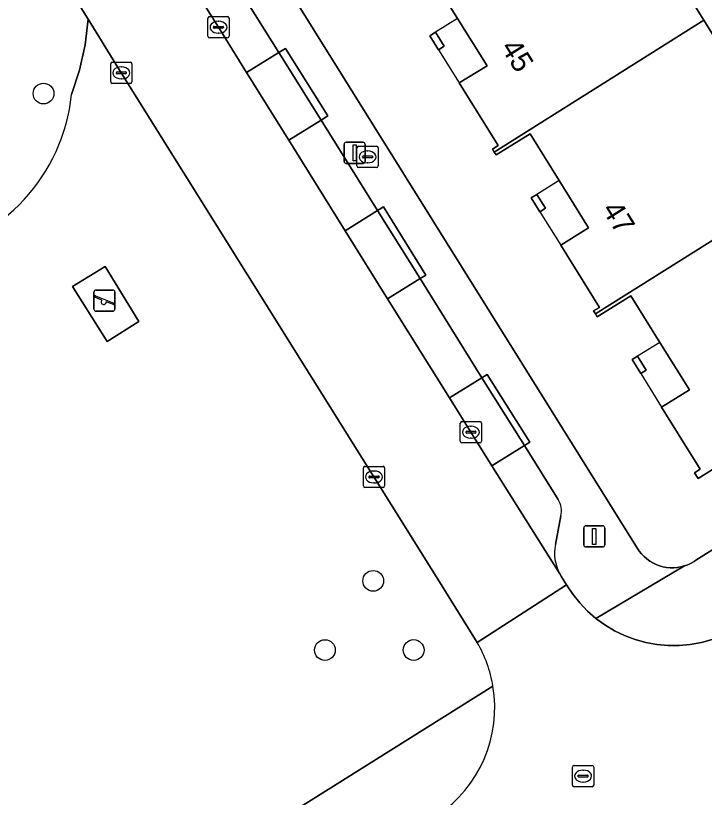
# Model space of a CAD drawing. Extents: x 158835 to 160077, y 386387 to 387778.
# Drawn here: x 159192.87 to 159225.35, y 386989.47 to 387026.31 of the extents above; entities that cross this region are included whole.
import ezdxf

# ---------------------------------------------------------------- set-up
doc = ezdxf.new("R2010")
doc.units = 0
for name, color, linetype in [('IMGEO_Boom', 7, 'Continuous'), ('IMGEO_Brandkraan', 7, 'Continuous'), ('IMGEO_Erf', 7, 'Continuous'), ('IMGEO_Groenvoorziening', 7, 'Continuous'), ('IMGEO_Kolk', 7, 'Continuous'), ('IMGEO_Lichtmast', 7, 'Continuous'), ('IMGEO_Pand', 7, 'Continuous'), ('IMGEO_Pand_nummerreeks', 7, 'Continuous'), ('IMGEO_Pand_overbouw', 7, 'Continuous'), ('IMGEO_Parkeervlak_open', 7, 'Continuous'), ('IMGEO_Rijbaan_lokaal_open', 7, 'Continuous'), ('IMGEO_Rioolput', 7, 'Continuous'), ('IMGEO_Speelvoorziening', 7, 'Continuous'), ('IMGEO_Voetpad_halfverhard', 7, 'Continuous'), ('IMGEO_Voetpad_open', 7, 'Continuous')]:
    doc.layers.add(name, color=color, linetype=linetype)

msp = doc.modelspace()

# ---------------------------------------------------------------- linework, layer by layer
at = {"layer": 'IMGEO_Boom'}
for centre in [(159194.185, 387022.635), (159209.729, 386999.671), (159207.454, 386996.409), (159211.637, 386996.411)]:
    msp.add_circle(centre, 0.489, dxfattribs=at)
at = {"layer": 'IMGEO_Brandkraan'}
for p, q in [((159208.964, 387019.224), (159208.964, 387020.076)), ((159209.039, 387020.15), (159209.891, 387020.15)), ((159209.452, 387019.93), (159209.477, 387019.93)), ((159209.965, 387020.076), (159209.965, 387019.224)), ((159209.223, 387019.644), (159209.223, 387019.656)), ((159209.661, 387019.607), (159209.263, 387019.607)), ((159209.266, 387019.693), (159209.664, 387019.693)), ((159209.707, 387019.656), (159209.707, 387019.644)), ((159209.891, 387019.15), (159209.039, 387019.15)), ((159209.475, 387019.37), (159209.45, 387019.37))]:
    msp.add_line(p, q, dxfattribs=at)
for points in [[(159208.964, 387019.224), (159208.964, 387020.076)], [(159209.039, 387020.15), (159209.891, 387020.15)], [(159209.965, 387020.076), (159209.965, 387019.224)], [(159209.891, 387019.15), (159209.039, 387019.15)]]:
    msp.add_lwpolyline(points, dxfattribs=at)
for centre, radius, start, end in [((159209.041, 387020.074), 0.0765, 91.552, 178.448), ((159209.041, 387020.074), 0.0765, 91.552, 178.448), ((159209.889, 387020.074), 0.0765, 1.552, 88.448), ((159209.889, 387020.074), 0.0765, 1.552, 88.448), ((159209.263, 387019.653), 0.0403, 85.8775, 175.7526), ((159209.26, 387019.643), 0.0366, 178.938, 274.7102), ((159209.664, 387019.65), 0.043, 264.8664, 352.4533), ((159209.668, 387019.655), 0.0386, 1.7309, 96.639), ((159209.041, 387019.226), 0.0765, 181.552, 268.448), ((159209.041, 387019.226), 0.0765, 181.552, 268.448), ((159209.889, 387019.226), 0.0765, 271.552, 358.448), ((159209.889, 387019.226), 0.0765, 271.552, 358.448)]:
    msp.add_arc(centre, radius, start, end, dxfattribs=at)
for centre, major_axis, ratio, start_param, end_param in [((159209.451, 387019.65), (-0.387, 0.002), 0.722429, 4.712389, 7.853982), ((159209.476, 387019.65), (-0.39, 0.002), 0.717154, 1.570796, 4.712389)]:
    msp.add_ellipse(centre, major_axis=major_axis, ratio=ratio, start_param=start_param, end_param=end_param, dxfattribs=at)
at = {"layer": 'IMGEO_Erf'}
for points in [[(159158.165, 387103.724), (159222.278, 387001.075), (159222.384, 387000.941), (159222.501, 387000.817), (159222.63, 387000.704), (159222.767, 387000.603), (159222.913, 387000.515), (159223.067, 387000.44), (159223.226, 387000.38), (159223.391, 387000.333), (159223.558, 387000.302), (159223.728, 387000.285), (159223.899, 387000.284), (159224.069, 387000.298), (159224.237, 387000.328), (159224.402, 387000.372), (159224.563, 387000.43), (159224.717, 387000.503), (159224.864, 387000.59), (159224.937, 387000.639), (159235.813, 387007.426)], [(159220.557, 387033.707), (159225.323, 387026.087), (159226.79, 387023.741)], [(159230.488, 387007.903), (159225.046, 387004.495), (159224.877, 387004.766), (159225.149, 387004.935), (159223.332, 387007.856), (159224.638, 387008.668), (159223.243, 387010.909), (159221.877, 387013.104), (159220.292, 387012.118), (159220.208, 387012.254), (159220.123, 387012.39), (159220.394, 387012.558), (159218.572, 387015.487), (159219.886, 387016.305), (159218.497, 387018.538), (159217.126, 387020.742), (159215.524, 387019.745), (159215.44, 387019.88), (159215.355, 387020.017), (159215.626, 387020.186), (159213.79, 387023.133), (159215.097, 387023.948), (159213.712, 387026.172), (159212.342, 387028.371)]]:
    msp.add_lwpolyline(points, dxfattribs=at)
for points in [[(159213.075, 387024.867), (159212.812, 387024.703), (159212.405, 387025.357), (159212.668, 387025.521)], [(159217.853, 387017.23), (159217.59, 387017.066), (159217.183, 387017.72), (159217.446, 387017.884)], [(159222.607, 387009.607), (159222.344, 387009.443), (159221.937, 387010.097), (159222.2, 387010.261)]]:
    msp.add_lwpolyline(points, close=True, dxfattribs=at)
at = {"layer": 'IMGEO_Groenvoorziening'}
for points in [[(159195.504, 387022.588), (159195.882, 387023.745), (159196.144, 387024.932), (159196.288, 387026.14), (159194.224, 387029.442)], [(159209.765, 387004.567), (159197.851, 387023.611), (159196.288, 387026.14), (159196.144, 387024.932), (159195.882, 387023.745), (159195.504, 387022.588)], [(159188.5, 387015.039), (159186.664, 387014.954), (159186.637, 387014.948), (159183.711, 387004.977), (159186.276, 387002.514), (159185.499, 387000), (159185.417, 386999.733), (159185.119, 386998.764), (159184.685, 386997.031), (159184.369, 386995.273), (159184.17, 386993.498), (159184.092, 386991.713), (159184.133, 386989.927), (159184.295, 386988.147), (159184.575, 386986.383), (159184.968, 386984.664), (159188.722, 386978.002), (159215.379, 386994.706)], [(159214.636, 386996.763), (159212.616, 387000), (159209.765, 387004.567)]]:
    msp.add_lwpolyline(points, dxfattribs=at)
msp.add_lwpolyline([(159197.182, 387010.956), (159195.559, 387013.549), (159197.092, 387014.478), (159198.677, 387011.899)], close=True, dxfattribs=at)
for centre, radius, start, end in [((159202.972, 387018.745), 13.819, 129.2772, 155.5065), ((159186.993, 387023.461), 8.556, 280.1471, 354.1423), ((159186.993, 387023.461), 8.556, 280.1471, 354.1423), ((159209.282, 386993.666), 6.185, 9.6763, 30.0437)]:
    msp.add_arc(centre, radius, start, end, dxfattribs=at)
at = {"layer": 'IMGEO_Kolk'}
for p, q in [((159201.935, 387025.334), (159201.935, 387026.186)), ((159202.01, 387026.26), (159202.862, 387026.26)), ((159202.936, 387026.186), (159202.936, 387025.334)), ((159202.194, 387025.754), (159202.194, 387025.766)), ((159202.237, 387025.803), (159202.635, 387025.803)), ((159202.423, 387026.04), (159202.448, 387026.04)), ((159202.678, 387025.766), (159202.678, 387025.754)), ((159202.632, 387025.717), (159202.234, 387025.717)), ((159202.446, 387025.48), (159202.421, 387025.48)), ((159202.862, 387025.26), (159202.01, 387025.26)), ((159197.353, 387023.185), (159197.353, 387024.037)), ((159197.428, 387024.111), (159198.28, 387024.111)), ((159198.354, 387024.037), (159198.354, 387023.185)), ((159197.612, 387023.605), (159197.612, 387023.617)), ((159198.05, 387023.568), (159197.652, 387023.568)), ((159197.655, 387023.654), (159198.053, 387023.654)), ((159197.841, 387023.891), (159197.866, 387023.891)), ((159198.096, 387023.617), (159198.096, 387023.605)), ((159197.864, 387023.331), (159197.839, 387023.331)), ((159198.28, 387023.111), (159197.428, 387023.111)), ((159213.837, 387006.25), (159213.837, 387007.102)), ((159213.912, 387007.176), (159214.764, 387007.176)), ((159214.838, 387007.102), (159214.838, 387006.25)), ((159214.096, 387006.67), (159214.096, 387006.682)), ((159214.534, 387006.633), (159214.136, 387006.633)), ((159214.139, 387006.719), (159214.537, 387006.719)), ((159214.325, 387006.956), (159214.35, 387006.956)), ((159214.58, 387006.682), (159214.58, 387006.67)), ((159214.348, 387006.396), (159214.323, 387006.396)), ((159214.764, 387006.176), (159213.912, 387006.176)), ((159209.267, 387004.141), (159209.267, 387004.993)), ((159209.342, 387005.067), (159210.194, 387005.067)), ((159209.755, 387004.847), (159209.78, 387004.847)), ((159210.268, 387004.993), (159210.268, 387004.141)), ((159209.526, 387004.561), (159209.526, 387004.573)), ((159209.964, 387004.524), (159209.566, 387004.524)), ((159209.569, 387004.61), (159209.967, 387004.61)), ((159210.01, 387004.573), (159210.01, 387004.561)), ((159210.194, 387004.067), (159209.342, 387004.067)), ((159209.778, 387004.287), (159209.753, 387004.287))]:
    msp.add_line(p, q, dxfattribs=at)
for points in [[(159201.935, 387025.334), (159201.935, 387026.186)], [(159202.01, 387026.26), (159202.862, 387026.26)], [(159202.936, 387026.186), (159202.936, 387025.334)], [(159202.862, 387025.26), (159202.01, 387025.26)], [(159197.353, 387023.185), (159197.353, 387024.037)], [(159197.428, 387024.111), (159198.28, 387024.111)], [(159198.354, 387024.037), (159198.354, 387023.185)], [(159198.28, 387023.111), (159197.428, 387023.111)], [(159213.837, 387006.25), (159213.837, 387007.102)], [(159213.912, 387007.176), (159214.764, 387007.176)], [(159214.838, 387007.102), (159214.838, 387006.25)], [(159214.764, 387006.176), (159213.912, 387006.176)], [(159209.267, 387004.141), (159209.267, 387004.993)], [(159209.342, 387005.067), (159210.194, 387005.067)], [(159210.268, 387004.993), (159210.268, 387004.141)], [(159210.194, 387004.067), (159209.342, 387004.067)]]:
    msp.add_lwpolyline(points, dxfattribs=at)
for centre, radius, start, end in [((159202.012, 387026.184), 0.0765, 91.552, 178.448), ((159202.012, 387026.184), 0.0765, 91.552, 178.448), ((159202.86, 387026.184), 0.0765, 1.552, 88.448), ((159202.86, 387026.184), 0.0765, 1.552, 88.448), ((159202.234, 387025.763), 0.0403, 85.8775, 175.7526), ((159202.639, 387025.765), 0.0386, 1.7309, 96.639), ((159202.231, 387025.753), 0.0366, 178.938, 274.7102), ((159202.635, 387025.76), 0.043, 264.8664, 352.4533), ((159202.012, 387025.336), 0.0765, 181.552, 268.448), ((159202.012, 387025.336), 0.0765, 181.552, 268.448), ((159202.86, 387025.336), 0.0765, 271.552, 358.448), ((159202.86, 387025.336), 0.0765, 271.552, 358.448), ((159197.43, 387024.035), 0.0765, 91.552, 178.448), ((159197.43, 387024.035), 0.0765, 91.552, 178.448), ((159198.278, 387024.035), 0.0765, 1.552, 88.448), ((159198.278, 387024.035), 0.0765, 1.552, 88.448), ((159197.652, 387023.614), 0.0403, 85.8775, 175.7526), ((159197.649, 387023.604), 0.0366, 178.938, 274.7102), ((159198.053, 387023.611), 0.043, 264.8664, 352.4533), ((159198.057, 387023.616), 0.0386, 1.7309, 96.639), ((159197.43, 387023.187), 0.0765, 181.552, 268.448), ((159197.43, 387023.187), 0.0765, 181.552, 268.448), ((159198.278, 387023.187), 0.0765, 271.552, 358.448), ((159198.278, 387023.187), 0.0765, 271.552, 358.448), ((159213.914, 387007.1), 0.0765, 91.552, 178.448), ((159213.914, 387007.1), 0.0765, 91.552, 178.448), ((159214.762, 387007.1), 0.0765, 1.552, 88.448), ((159214.762, 387007.1), 0.0765, 1.552, 88.448), ((159214.136, 387006.679), 0.0403, 85.8775, 175.7526), ((159214.133, 387006.669), 0.0366, 178.938, 274.7102), ((159214.537, 387006.676), 0.043, 264.8664, 352.4533), ((159214.541, 387006.681), 0.0386, 1.7309, 96.639), ((159213.914, 387006.252), 0.0765, 181.552, 268.448), ((159213.914, 387006.252), 0.0765, 181.552, 268.448), ((159214.762, 387006.252), 0.0765, 271.552, 358.448), ((159214.762, 387006.252), 0.0765, 271.552, 358.448), ((159209.344, 387004.991), 0.0765, 91.552, 178.448), ((159209.344, 387004.991), 0.0765, 91.552, 178.448), ((159210.192, 387004.991), 0.0765, 1.552, 88.448), ((159210.192, 387004.991), 0.0765, 1.552, 88.448), ((159209.566, 387004.57), 0.0403, 85.8775, 175.7526), ((159209.563, 387004.56), 0.0366, 178.938, 274.7102), ((159209.967, 387004.567), 0.043, 264.8664, 352.4533), ((159209.971, 387004.572), 0.0386, 1.7309, 96.639), ((159209.344, 387004.143), 0.0765, 181.552, 268.448), ((159209.344, 387004.143), 0.0765, 181.552, 268.448), ((159210.192, 387004.143), 0.0765, 271.552, 358.448), ((159210.192, 387004.143), 0.0765, 271.552, 358.448)]:
    msp.add_arc(centre, radius, start, end, dxfattribs=at)
for centre, major_axis, ratio, start_param, end_param in [((159202.422, 387025.76), (-0.387, 0.002), 0.722429, 4.712389, 7.853982), ((159202.447, 387025.76), (-0.39, 0.002), 0.717154, 1.570796, 4.712389), ((159197.84, 387023.611), (-0.387, 0.002), 0.722429, 4.712389, 7.853982), ((159197.865, 387023.611), (-0.39, 0.002), 0.717154, 1.570796, 4.712389), ((159214.324, 387006.676), (-0.387, 0.002), 0.722429, 4.712389, 7.853982), ((159214.349, 387006.676), (-0.39, 0.002), 0.717154, 1.570796, 4.712389), ((159209.754, 387004.567), (-0.387, 0.002), 0.722429, 4.712389, 7.853982), ((159209.779, 387004.567), (-0.39, 0.002), 0.717154, 1.570796, 4.712389)]:
    msp.add_ellipse(centre, major_axis=major_axis, ratio=ratio, start_param=start_param, end_param=end_param, dxfattribs=at)
at = {"layer": 'IMGEO_Lichtmast'}
for p, q in [((159208.361, 387019.441), (159208.361, 387020.241)), ((159208.361, 387020.241), (159208.361, 387019.441)), ((159208.461, 387020.341), (159209.251, 387020.341)), ((159209.251, 387020.341), (159208.461, 387020.341)), ((159209.351, 387020.241), (159209.351, 387019.441)), ((159209.351, 387019.441), (159209.351, 387020.241)), ((159209.251, 387019.341), (159208.461, 387019.341)), ((159208.461, 387019.341), (159209.251, 387019.341)), ((159219.757, 387002.266), (159220.547, 387002.266)), ((159220.547, 387002.266), (159219.757, 387002.266)), ((159219.657, 387001.366), (159219.657, 387002.166)), ((159219.657, 387002.166), (159219.657, 387001.366)), ((159220.647, 387002.166), (159220.647, 387001.366)), ((159220.647, 387001.366), (159220.647, 387002.166)), ((159220.547, 387001.266), (159219.757, 387001.266)), ((159219.757, 387001.266), (159220.547, 387001.266))]:
    msp.add_line(p, q, dxfattribs=at)
for points in [[(159208.781, 387020.216), (159208.931, 387020.216), (159208.931, 387019.466), (159208.781, 387019.466), (159208.781, 387020.216)], [(159220.077, 387002.141), (159220.227, 387002.141), (159220.227, 387001.391), (159220.077, 387001.391), (159220.077, 387002.141)]]:
    msp.add_lwpolyline(points, dxfattribs=at)
for centre, start, end in [((159208.461, 387020.241), 90, 180), ((159208.461, 387020.241), 90, 180), ((159209.251, 387020.241), 0, 90), ((159209.251, 387020.241), 360, 90), ((159208.461, 387019.441), 180, 270), ((159208.461, 387019.441), 180, 270), ((159209.251, 387019.441), 270, 0), ((159209.251, 387019.441), 270, 0), ((159219.757, 387002.166), 90, 180), ((159219.757, 387002.166), 90, 180), ((159220.547, 387002.166), 0, 90), ((159220.547, 387002.166), 360, 90), ((159219.757, 387001.366), 180, 270), ((159219.757, 387001.366), 180, 270), ((159220.547, 387001.366), 270, 0), ((159220.547, 387001.366), 270, 0)]:
    msp.add_arc(centre, 0.1, start, end, dxfattribs=at)
at = {"layer": 'IMGEO_Pand'}
for points in [[(159220.557, 387033.707), (159210.678, 387027.523), (159210.763, 387027.387), (159212.342, 387028.371), (159213.712, 387026.172), (159215.097, 387023.948), (159213.79, 387023.133), (159215.626, 387020.186), (159215.355, 387020.017), (159215.44, 387019.88), (159225.323, 387026.087)], [(159232.519, 387020.144), (159229.331, 387025.309), (159226.79, 387023.741), (159225.323, 387026.087), (159215.44, 387019.88), (159215.524, 387019.745), (159217.126, 387020.742), (159218.497, 387018.538), (159219.886, 387016.305), (159218.572, 387015.487), (159220.394, 387012.558), (159220.123, 387012.39), (159220.208, 387012.254), (159230.094, 387018.458), (159230.009, 387018.594)], [(159212.668, 387025.521), (159212.405, 387025.357), (159212.812, 387024.703), (159213.075, 387024.867)], [(159233.628, 387012.807), (159230.094, 387018.458), (159220.208, 387012.254), (159220.292, 387012.118), (159221.877, 387013.104), (159223.243, 387010.909), (159224.638, 387008.668), (159223.332, 387007.856), (159225.149, 387004.935), (159224.877, 387004.766), (159225.046, 387004.495), (159230.488, 387007.903), (159231.651, 387006.046), (159231.32, 387005.839), (159231.49, 387005.568), (159236.279, 387008.567)], [(159217.446, 387017.884), (159217.183, 387017.72), (159217.59, 387017.066), (159217.853, 387017.23)], [(159222.2, 387010.261), (159221.937, 387010.097), (159222.344, 387009.443), (159222.607, 387009.607)]]:
    msp.add_lwpolyline(points, close=True, dxfattribs=at)
at = {"layer": 'IMGEO_Pand_overbouw'}
for points in [[(159213.79, 387023.133), (159215.097, 387023.948), (159213.712, 387026.172), (159212.668, 387025.521), (159212.405, 387025.357), (159212.812, 387024.703)], [(159218.572, 387015.487), (159219.886, 387016.305), (159218.497, 387018.538), (159217.446, 387017.884), (159217.183, 387017.72), (159217.59, 387017.066)], [(159223.332, 387007.856), (159224.638, 387008.668), (159223.243, 387010.909), (159222.2, 387010.261), (159221.937, 387010.097), (159222.344, 387009.443)]]:
    msp.add_lwpolyline(points, close=True, dxfattribs=at)
at = {"layer": 'IMGEO_Parkeervlak_open'}
for points in [[(159202.626, 387028.817), (159201.255, 387027.96), (159201.111, 387027.871), (159202.431, 387025.759), (159203.762, 387023.624), (159205.281, 387024.571)], [(159207.276, 387021.382), (159205.753, 387020.432), (159208.411, 387016.17), (159209.939, 387017.123)], [(159211.941, 387013.916), (159210.412, 387012.962), (159213.326, 387008.29), (159214.856, 387009.244)]]:
    msp.add_lwpolyline(points, close=True, dxfattribs=at)
for points in [[(159216.857, 387006.048), (159215.329, 387005.089), (159218.523, 387000)], [(159218.453, 387003.498), (159216.857, 387006.048)], [(159218.323, 387001.376), (159218.58, 387002.731)]]:
    msp.add_lwpolyline(points, dxfattribs=at)
for centre, radius, start, end in [((159217.632, 387002.968), 0.977, 345.963, 32.8405), ((159220.336, 387000.966), 2.055, 168.4923, 208.0476)]:
    msp.add_arc(centre, radius, start, end, dxfattribs=at)
at = {"layer": 'IMGEO_Rijbaan_lokaal_open'}
for points in [[(159192.849, 387031.651), (159194.224, 387029.442), (159196.288, 387026.14), (159197.851, 387023.611), (159209.765, 387004.567), (159212.616, 387000), (159214.636, 386996.763), (159218.846, 386999.479), (159218.605, 386999.859), (159218.523, 387000), (159215.329, 387005.089), (159214.333, 387006.675), (159213.326, 387008.29), (159210.412, 387012.962), (159208.411, 387016.17), (159205.753, 387020.432), (159203.762, 387023.624), (159202.431, 387025.759), (159201.111, 387027.871), (159199.054, 387031.161), (159196.191, 387035.742), (159194.161, 387038.99), (159191.54, 387043.182)], [(159229.48, 386993.176), (159226.891, 386997.431), (159226.682, 386997.314), (159226.206, 386997.086), (159225.712, 386996.902), (159225.203, 386996.763), (159224.684, 386996.67), (159224.158, 386996.623), (159223.631, 386996.624), (159223.106, 386996.672), (159222.587, 386996.766), (159222.079, 386996.907), (159221.585, 386997.092), (159221.11, 386997.321), (159220.657, 386997.591), (159220.23, 386997.901), (159219.832, 386998.247), (159219.467, 386998.628), (159219.137, 386999.039), (159218.846, 386999.479), (159214.636, 386996.763)]]:
    msp.add_lwpolyline(points, dxfattribs=at)
for centre, radius, start, end in [((159209.282, 386993.666), 6.185, 9.6763, 30.0437), ((159209.361, 386993.695), 6.102, 303.6577, 9.5325)]:
    msp.add_arc(centre, radius, start, end, dxfattribs=at)
at = {"layer": 'IMGEO_Rioolput'}
for p, q in [((159219.127, 386990.043), (159219.127, 386990.895)), ((159219.202, 386990.969), (159220.054, 386990.969)), ((159220.128, 386990.895), (159220.128, 386990.043)), ((159219.386, 386990.463), (159219.386, 386990.475)), ((159219.824, 386990.426), (159219.426, 386990.426)), ((159219.429, 386990.512), (159219.827, 386990.512)), ((159219.615, 386990.749), (159219.64, 386990.749)), ((159219.87, 386990.475), (159219.87, 386990.463)), ((159219.638, 386990.189), (159219.613, 386990.189)), ((159220.054, 386989.969), (159219.202, 386989.969))]:
    msp.add_line(p, q, dxfattribs=at)
for points in [[(159219.127, 386990.043), (159219.127, 386990.895)], [(159219.202, 386990.969), (159220.054, 386990.969)], [(159220.128, 386990.895), (159220.128, 386990.043)], [(159220.054, 386989.969), (159219.202, 386989.969)]]:
    msp.add_lwpolyline(points, dxfattribs=at)
for centre, radius, start, end in [((159219.204, 386990.893), 0.0765, 91.552, 178.448), ((159219.204, 386990.893), 0.0765, 91.552, 178.448), ((159220.052, 386990.893), 0.0765, 1.552, 88.448), ((159220.052, 386990.893), 0.0765, 1.552, 88.448), ((159219.426, 386990.472), 0.0403, 85.8775, 175.7526), ((159219.423, 386990.462), 0.0366, 178.938, 274.7102), ((159219.827, 386990.469), 0.043, 264.8664, 352.4533), ((159219.831, 386990.474), 0.0386, 1.7309, 96.639), ((159219.204, 386990.045), 0.0765, 181.552, 268.448), ((159219.204, 386990.045), 0.0765, 181.552, 268.448), ((159220.052, 386990.045), 0.0765, 271.552, 358.448), ((159220.052, 386990.045), 0.0765, 271.552, 358.448)]:
    msp.add_arc(centre, radius, start, end, dxfattribs=at)
for centre, major_axis, ratio, start_param, end_param in [((159219.614, 386990.469), (-0.387, 0.002), 0.722429, 4.712389, 7.853982), ((159219.639, 386990.469), (-0.39, 0.002), 0.717154, 1.570796, 4.712389)]:
    msp.add_ellipse(centre, major_axis=major_axis, ratio=ratio, start_param=start_param, end_param=end_param, dxfattribs=at)
at = {"layer": 'IMGEO_Speelvoorziening'}
for p, q in [((159196.559, 387012.477), (159196.559, 387013.277)), ((159196.559, 387013.277), (159196.559, 387012.477)), ((159196.659, 387013.377), (159197.449, 387013.377)), ((159197.449, 387013.377), (159196.659, 387013.377)), ((159197.549, 387013.277), (159197.549, 387012.477)), ((159197.549, 387012.477), (159197.549, 387013.277)), ((159196.942, 387012.905), (159196.603, 387013.042)), ((159196.628, 387013.102), (159197.504, 387012.749)), ((159197.48, 387012.689), (159197.14, 387012.826)), ((159197.449, 387012.377), (159196.659, 387012.377)), ((159196.659, 387012.377), (159197.449, 387012.377))]:
    msp.add_line(p, q, dxfattribs=at)
for centre, radius, start, end in [((159196.659, 387013.277), 0.1, 90, 180), ((159196.659, 387013.277), 0.1, 90, 180), ((159197.449, 387013.277), 0.1, 0, 90), ((159197.449, 387013.277), 0.1, 360, 90), ((159196.616, 387013.072), 0.0327, 68.078, 248.078), ((159197.021, 387012.815), 0.12, 130.9928, 5.1632), ((159197.492, 387012.719), 0.0327, 248.078, 68.078), ((159196.659, 387012.477), 0.1, 180, 270), ((159196.659, 387012.477), 0.1, 180, 270), ((159197.449, 387012.477), 0.1, 270, 0), ((159197.449, 387012.477), 0.1, 270, 0)]:
    msp.add_arc(centre, radius, start, end, dxfattribs=at)
at = {"layer": 'IMGEO_Voetpad_halfverhard'}
msp.add_arc((159202.972, 387018.745), 13.819, 129.2772, 155.5065, dxfattribs=at)
at = {"layer": 'IMGEO_Voetpad_open'}
for points in [[(159218.523, 387000), (159218.605, 386999.859), (159218.846, 386999.479), (159219.137, 386999.039), (159219.467, 386998.628), (159219.832, 386998.247), (159220.23, 386997.901), (159224.402, 387000.372), (159224.237, 387000.328), (159224.069, 387000.298), (159223.899, 387000.284), (159223.728, 387000.285), (159223.558, 387000.302), (159223.391, 387000.333), (159223.226, 387000.38), (159223.067, 387000.44), (159222.913, 387000.515), (159222.767, 387000.603), (159222.63, 387000.704), (159222.501, 387000.817), (159222.384, 387000.941), (159222.278, 387001.075), (159158.165, 387103.724)], [(159202.626, 387028.817), (159205.281, 387024.571), (159205.593, 387024.766), (159207.59, 387021.579), (159207.276, 387021.382), (159209.939, 387017.123), (159210.211, 387017.292), (159212.209, 387014.083), (159211.941, 387013.916), (159214.856, 387009.244), (159215.108, 387009.402), (159217.11, 387006.207), (159216.857, 387006.048), (159218.453, 387003.498)], [(159235.813, 387007.426), (159224.937, 387000.639), (159224.864, 387000.59), (159224.717, 387000.503), (159224.563, 387000.43), (159224.402, 387000.372), (159220.23, 386997.901), (159220.657, 386997.591), (159221.11, 386997.321), (159221.585, 386997.092), (159222.079, 386996.907), (159222.587, 386996.766), (159223.106, 386996.672), (159223.631, 386996.624), (159224.158, 386996.623), (159224.684, 386996.67), (159225.203, 386996.763), (159225.712, 386996.902)], [(159218.58, 387002.731), (159218.323, 387001.376)], [(159215.379, 386994.706), (159188.722, 386978.002), (159187.569, 386977.271), (159187.401, 386977.166), (159185.077, 386975.712), (159184.906, 386975.691), (159180.615, 386973.009), (159175.852, 386969.977), (159175.771, 386969.935), (159167.663, 386964.86), (159163.761, 386962.422), (159140.301, 386947.838), (159136.383, 386945.364), (159128.234, 386940.266)]]:
    msp.add_lwpolyline(points, dxfattribs=at)
for points in [[(159205.593, 387024.766), (159205.281, 387024.571), (159207.276, 387021.382), (159207.59, 387021.579)], [(159205.281, 387024.571), (159203.762, 387023.624), (159205.753, 387020.432), (159207.276, 387021.382)], [(159210.211, 387017.292), (159209.939, 387017.123), (159211.941, 387013.916), (159212.209, 387014.083)], [(159209.939, 387017.123), (159208.411, 387016.17), (159210.412, 387012.962), (159211.941, 387013.916)], [(159197.182, 387010.956), (159198.677, 387011.899), (159197.092, 387014.478), (159195.559, 387013.549)], [(159214.856, 387009.244), (159213.326, 387008.29), (159214.333, 387006.675), (159215.329, 387005.089), (159216.857, 387006.048)], [(159215.108, 387009.402), (159214.856, 387009.244), (159216.857, 387006.048), (159217.11, 387006.207)]]:
    msp.add_lwpolyline(points, close=True, dxfattribs=at)
for centre, radius, start, end in [((159217.632, 387002.968), 0.977, 345.963, 32.8405), ((159220.336, 387000.966), 2.055, 168.4923, 208.0476), ((159209.361, 386993.695), 6.102, 303.6577, 9.5325)]:
    msp.add_arc(centre, radius, start, end, dxfattribs=at)

# ---------------------------------------------------------------- texts
at = {"layer": 'IMGEO_Pand_nummerreeks'}
for s, rotation, p in [('45', 301.9193, (159215.717, 387024.806)), ('47', 301.8849, (159220.491, 387017.171))]:
    msp.add_text(s, height=1, rotation=rotation, dxfattribs=at).set_placement(p)

doc.saveas('drawing.dxf')
